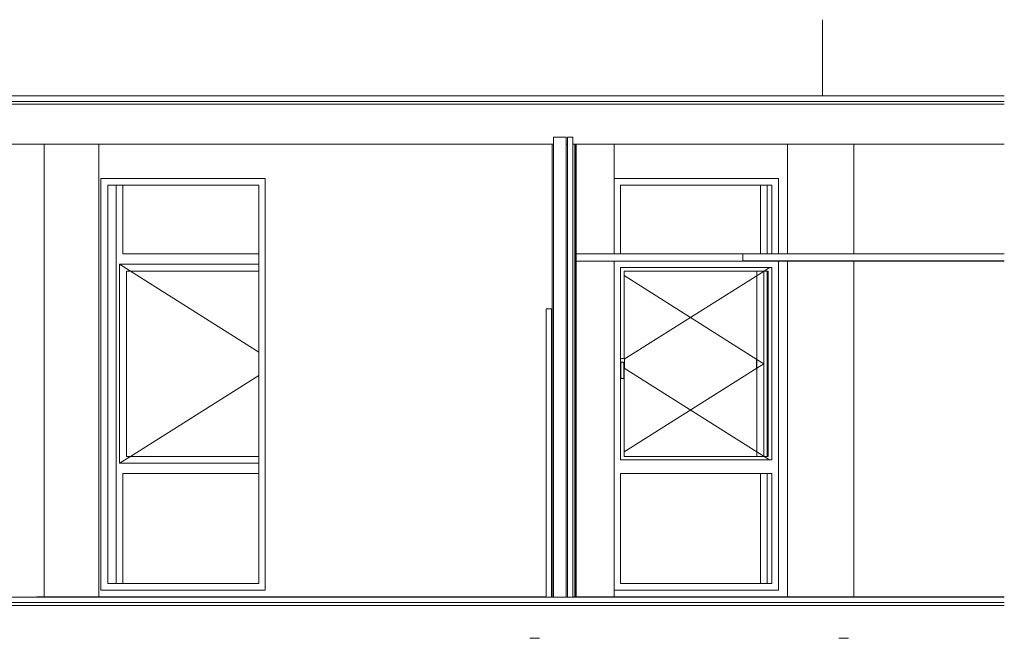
# Model space of a CAD drawing. Header units: millimetres. Extents: x -30280 to 309309, y -17460 to 4378.
# Tile 624 of 656: x 157391 to 164562, y -11572 to -7066. Entities that reach past the tile are written whole.
import ezdxf

# ---------------------------------------------------------------- set-up
doc = ezdxf.new("R2010")
doc.units = ezdxf.units.MM
doc.header["$MEASUREMENT"] = 0
doc.linetypes.add('Wipeout_Contour', pattern=[1000, 0, -1000])
for name, color, linetype, lineweight in [('P1_PLANTA PRIMERA_4_07_CR_Cel Ras pladur_Pluma_Nº__1', 7, 'Continuous', 5), ('P1_PLANTA PRIMERA_4_10_ESTR_Fotjats_Pluma_Nº__1', 7, 'Continuous', 5), ('P1_PLANTA PRIMERA_4_10_ESTR_Pilars_Pluma_Nº__88', 7, 'Continuous', 5), ('P1_PLANTA PRIMERA_4_12_FAÇ_Façana_Pluma_Nº__47', 7, 'Continuous', 20), ('P1_PLANTA PRIMERA_4_12_FAÇ_Façana_Pluma_Nº__7', 7, 'Continuous', 5), ('P1_PLANTA PRIMERA_4_Nuevo_07_CR_Cel Ras_lames_Pluma_Nº__1', 7, 'Continuous', 5), ('P1_PLANTA PRIMERA_4_Nuevo_08_E_Envans secs_Pluma_Nº__1', 7, 'Continuous', 5), ('P1_PLANTA PRIMERA_4_Nuevo_08_E_Envans secs_Pluma_Nº__47', 7, 'Continuous', 20), ('P1_PLANTA PRIMERA_4_Nuevo_14_PAV_Soft Light Grey 0554_Pluma_Nº__29', 7, 'Continuous', 20), ('P1_PLANTA PRIMERA_4_Nuevo_14_PAV_Soft Light Grey 0554_Pluma_Nº__89', 7, 'Continuous', 5)]:
    doc.layers.add(name, color=color, linetype=linetype, lineweight=lineweight)
for name, color, linetype in [('P1_PLANTA PRIMERA_4_10_ESTR_Pilars', 7, 'Continuous'), ('P1_PLANTA PRIMERA_4_12_FAÇ_Façana', 7, 'Continuous'), ('P1_PLANTA PRIMERA_4_Nuevo_08_E_Envans secs', 7, 'Continuous'), ('P1_PLANTA PRIMERA_4_Nuevo_14_PAV_Soft Light Grey 0554', 7, 'Continuous')]:
    doc.layers.add(name, color=color, linetype=linetype)
doc.layers.add('P1_PLANTA PRIMERA_4_12_FAÇ_Façana_Pluma_Nº__3', color=7, linetype='Continuous', lineweight=5, true_color=0xa4a4a4)

msp = doc.modelspace()

# ---------------------------------------------------------------- linework, layer by layer
at = {"layer": 'P1_PLANTA PRIMERA_4_10_ESTR_Fotjats_Pluma_Nº__1', "color": 7, "linetype": 'Continuous', "lineweight": 5}
for p, q in [((164562, -7662.1), (140173.7, -7662.1)), ((164562, -7682.1), (140173.7, -7682.1)), ((164562, -11312.1), (140173.7, -11312.1)), ((164562, -11332.1), (140173.7, -11332.1))]:
    msp.add_line(p, q, dxfattribs=at)
at = {"layer": 'P1_PLANTA PRIMERA_4_12_FAÇ_Façana_Pluma_Nº__7', "color": 7, "linetype": 'Continuous', "lineweight": 5}
for p, q in [((161369.8, -7922.1), (161279.8, -7922.1)), ((161379.8, -7972.1), (161369.8, -7972.1))]:
    msp.add_line(p, q, dxfattribs=at)
at = {"layer": 'P1_PLANTA PRIMERA_4_12_FAÇ_Façana_Pluma_Nº__7', "color": 7, "linetype": 'Continuous', "lineweight": 5, "flags": 128}
msp.add_lwpolyline([(161369.8, -7922.1), (161369.8, -7972.1), (161369.8, -11272.1)], dxfattribs=at)
at = {"layer": 'P1_PLANTA PRIMERA_4_Nuevo_08_E_Envans secs_Pluma_Nº__1', "color": 7, "linetype": 'Continuous', "lineweight": 5}
for p, q in [((161419.8, -7922.1), (161379.8, -7922.1)), ((161176.9, -11572.1), (161106.9, -11572.1)), ((163426, -11572.1), (163356, -11572.1))]:
    msp.add_line(p, q, dxfattribs=at)
at = {"layer": 'P1_PLANTA PRIMERA_4_Nuevo_08_E_Envans secs_Pluma_Nº__1', "color": 7, "linetype": 'Continuous', "lineweight": 5, "flags": 128}
msp.add_lwpolyline([(161379.8, -7922.1), (161379.8, -7972.1), (161379.8, -11272.1)], dxfattribs=at)

# ---------------------------------------------------------------- wipeouts: each hides what was drawn before it
at = {"color": 254, "linetype": 'Wipeout_Contour', "lineweight": 0, "ltscale": 632279.958023}
msp.add_wipeout([(157568.3, -11270.1), (157968.3, -11270.1), (157968.3, -7972.1), (157568.3, -7972.1)], dxfattribs=at).dxf.layer = 'P1_PLANTA PRIMERA_4_10_ESTR_Pilars'
at = {"color": 254, "linetype": 'Wipeout_Contour', "lineweight": 0, "ltscale": 653571.976368}
msp.add_wipeout([(163237.6, -7066.4), (163217.6, -7066.4), (163217.6, -7622.1), (163237.6, -7622.1)], dxfattribs=at).dxf.layer = 'P1_PLANTA PRIMERA_4_12_FAÇ_Façana'
at = {"color": 254, "linetype": 'Wipeout_Contour', "lineweight": 0, "ltscale": 1611390.03079291}
msp.add_wipeout([(159177.6, -7972.1), (159177.6, -11270.1), (161224.8, -11270.1), (161224.8, -9272.1), (161224.8, -9172.1), (161264.8, -9172.1), (161264.8, -9272.1), (161264.8, -11270.1), (161269.8, -11270.1), (161269.8, -7972.1)], dxfattribs=at).dxf.layer = 'P1_PLANTA PRIMERA_4_12_FAÇ_Façana'
at = {"color": 254, "linetype": 'Wipeout_Contour', "lineweight": 0, "ltscale": 976520.557677}
msp.add_wipeout([(161720.8, -7972.1), (161720.8, -8222.1), (162917.6, -8222.1), (162917.6, -8772.1), (162982.6, -8772.1), (162982.6, -7972.1)], dxfattribs=at).dxf.layer = 'P1_PLANTA PRIMERA_4_12_FAÇ_Façana'
at = {"color": 254, "linetype": 'Wipeout_Contour', "lineweight": 0, "ltscale": 656911.722913}
msp.add_wipeout([(163465.8, -7972.1), (163465.8, -8772.1), (164562, -8772.1), (164562, -7972.1)], dxfattribs=at).dxf.layer = 'P1_PLANTA PRIMERA_4_12_FAÇ_Façana'
at = {"color": 254, "linetype": 'Wipeout_Contour', "lineweight": 0, "ltscale": 977275.255962}
msp.add_wipeout([(161720.8, -11270.1), (162982.6, -11270.1), (162982.6, -8825.1), (162917.6, -8825.1), (162917.6, -11222.1), (161720.8, -11222.1)], dxfattribs=at).dxf.layer = 'P1_PLANTA PRIMERA_4_12_FAÇ_Façana'
at = {"color": 254, "linetype": 'Wipeout_Contour', "lineweight": 0, "ltscale": 657303.643975}
msp.add_wipeout([(163465.8, -8825.1), (163465.8, -11270.1), (164562, -11270.1), (164562, -8825.1)], dxfattribs=at).dxf.layer = 'P1_PLANTA PRIMERA_4_12_FAÇ_Façana'
at = {"color": 254, "linetype": 'Wipeout_Contour', "lineweight": 0, "ltscale": 646922.597566}
msp.add_wipeout([(161432.8, -7972.1), (161432.8, -11270.1), (161438.8, -11270.1), (161438.8, -7972.1)], dxfattribs=at).dxf.layer = 'P1_PLANTA PRIMERA_4_Nuevo_08_E_Envans secs'

# ---------------------------------------------------------------- next in the draw order: linework, layer by layer
at = {"layer": 'P1_PLANTA PRIMERA_4_10_ESTR_Fotjats_Pluma_Nº__1', "color": 7, "linetype": 'Continuous', "lineweight": 5}
msp.add_line((161279.8, -7972.1), (161269.8, -7972.1), dxfattribs=at)
at = {"layer": 'P1_PLANTA PRIMERA_4_Nuevo_07_CR_Cel Ras_lames_Pluma_Nº__1', "color": 7, "linetype": 'Continuous', "lineweight": 5}
msp.add_line((164562, -8822.1), (163856.7, -8822.1), dxfattribs=at)

# ---------------------------------------------------------------- next in the draw order: wipeouts: each hides what was drawn before it
at = {"color": 254, "linetype": 'Wipeout_Contour', "lineweight": 0, "ltscale": 607498.43366}
msp.add_wipeout([(163217.6, -7066.4), (140173.7, -7066.4), (140173.7, -7622.1), (163217.6, -7622.1)], dxfattribs=at).dxf.layer = 'P1_PLANTA PRIMERA_4_12_FAÇ_Façana'
at = {"color": 254, "linetype": 'Wipeout_Contour', "lineweight": 0, "ltscale": 1561801.8678775}
msp.add_wipeout([(157568.3, -7972.1), (154690.8, -7972.1), (154690.8, -11272.1), (154695.8, -11272.1), (154695.8, -9172.1), (154735.8, -9172.1), (154735.8, -11272.1), (157515.3, -11272.1), (157515.3, -11270.1), (157568.3, -11270.1)], dxfattribs=at).dxf.layer = 'P1_PLANTA PRIMERA_4_12_FAÇ_Façana'
at = {"color": 254, "linetype": 'Wipeout_Contour', "lineweight": 0, "ltscale": 633106.947556}
msp.add_wipeout([(157968.3, -11270.1), (157982.6, -11270.1), (157982.6, -7972.1), (157968.3, -7972.1)], dxfattribs=at).dxf.layer = 'P1_PLANTA PRIMERA_4_12_FAÇ_Façana'
at = {"color": 254, "linetype": 'Wipeout_Contour', "lineweight": 0, "ltscale": 637833.397328}
msp.add_wipeout([(159132.6, -11172.1), (159177.6, -11172.1), (159177.6, -8272.1), (159132.6, -8272.1)], dxfattribs=at).dxf.layer = 'P1_PLANTA PRIMERA_4_12_FAÇ_Façana'
at = {"color": 254, "linetype": 'Wipeout_Contour', "lineweight": 0, "ltscale": 647875.082891}
msp.add_wipeout([(161720.8, -8772.1), (161767.6, -8772.1), (161767.6, -8272.1), (161720.8, -8272.1)], dxfattribs=at).dxf.layer = 'P1_PLANTA PRIMERA_4_12_FAÇ_Façana'
at = {"color": 254, "linetype": 'Wipeout_Contour', "lineweight": 0, "ltscale": 652462.329799}
msp.add_wipeout([(162917.6, -8272.1), (162867.6, -8272.1), (162867.6, -8772.1), (162917.6, -8772.1)], dxfattribs=at).dxf.layer = 'P1_PLANTA PRIMERA_4_12_FAÇ_Façana'
at = {"color": 254, "linetype": 'Wipeout_Contour', "lineweight": 0, "ltscale": 1782641.774794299}
msp.add_wipeout([(161720.8, -8825.1), (161720.8, -11172.1), (161767.6, -11172.1), (161767.6, -10372.1), (161767.6, -10272.1), (161767.6, -9677.6), (161766.6, -9676.1), (161766.6, -9572.1), (161767.6, -9568.3), (161767.6, -8872.1), (161767.6, -8825.1)], dxfattribs=at).dxf.layer = 'P1_PLANTA PRIMERA_4_12_FAÇ_Façana'
at = {"color": 254, "linetype": 'Wipeout_Contour', "lineweight": 0, "ltscale": 1142312.945382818}
msp.add_wipeout([(162867.6, -10272.1), (162867.6, -10372.1), (162867.6, -11172.1), (162917.6, -11172.1), (162917.6, -8825.1), (162867.6, -8825.1), (162867.6, -8872.1)], dxfattribs=at).dxf.layer = 'P1_PLANTA PRIMERA_4_12_FAÇ_Façana'
at = {"color": 254, "linetype": 'Wipeout_Contour', "lineweight": 0, "ltscale": 646285.211638}
msp.add_wipeout([(161224.8, -9272.1), (161224.8, -11172.1), (161264.8, -11172.1), (161264.8, -9272.1)], dxfattribs=at).dxf.layer = 'P1_PLANTA PRIMERA_4_12_FAÇ_Façana'
at = {"color": 254, "linetype": 'Wipeout_Contour', "lineweight": 0, "ltscale": 654710.30683}
msp.add_wipeout([(163459.8, -8772.1), (163465.8, -8772.1), (163465.8, -7972.1), (163459.8, -7972.1)], dxfattribs=at).dxf.layer = 'P1_PLANTA PRIMERA_4_Nuevo_08_E_Envans secs'
at = {"color": 254, "linetype": 'Wipeout_Contour', "lineweight": 0, "ltscale": 655103.540101}
msp.add_wipeout([(163459.8, -11270.1), (163465.8, -11270.1), (163465.8, -8825.1), (163459.8, -8825.1)], dxfattribs=at).dxf.layer = 'P1_PLANTA PRIMERA_4_Nuevo_08_E_Envans secs'

# ---------------------------------------------------------------- next in the draw order: linework, layer by layer
at = {"layer": 'P1_PLANTA PRIMERA_4_12_FAÇ_Façana_Pluma_Nº__3', "color": 253, "linetype": 'Continuous', "lineweight": 5, "true_color": 0xa4a4a4}
for p, q in [((161224.7, -10222.1), (161224.7, -10187.1)), ((161224.7, -10222.1), (161224.7, -10257.1)), ((161264.9, -10222.1), (161264.9, -10187.1)), ((161264.9, -10222.1), (161264.9, -10257.1)), ((161224.7, -10257.1), (161224.7, -10292.1)), ((161264.9, -10257.1), (161264.9, -10292.1))]:
    msp.add_line(p, q, dxfattribs=at)

# ---------------------------------------------------------------- next in the draw order: wipeouts: each hides what was drawn before it
at = {"color": 254, "linetype": 'Wipeout_Contour', "lineweight": 0, "ltscale": 656257.995183}
msp.add_wipeout([(163237.6, -7066.4), (163237.6, -7622.1), (164562, -7622.1), (164562, -7066.4)], dxfattribs=at).dxf.layer = 'P1_PLANTA PRIMERA_4_12_FAÇ_Façana'
at = {"color": 254, "linetype": 'Wipeout_Contour', "lineweight": 0, "ltscale": 635147.014669}
msp.add_wipeout([(157982.6, -8222.1), (159177.6, -8222.1), (159177.6, -7972.1), (157982.6, -7972.1)], dxfattribs=at).dxf.layer = 'P1_PLANTA PRIMERA_4_12_FAÇ_Façana'
at = {"color": 254, "linetype": 'Wipeout_Contour', "lineweight": 0, "ltscale": 975170.999075}
msp.add_wipeout([(162917.6, -8222.1), (161720.8, -8222.1), (161720.8, -8272.1), (161767.6, -8272.1), (162867.6, -8272.1), (162917.6, -8272.1)], dxfattribs=at).dxf.layer = 'P1_PLANTA PRIMERA_4_12_FAÇ_Façana'
at = {"color": 254, "linetype": 'Wipeout_Contour', "lineweight": 0, "ltscale": 633252.187564}
msp.add_wipeout([(158032.6, -8272.1), (157982.6, -8272.1), (157982.6, -11172.1), (158032.6, -11172.1)], dxfattribs=at).dxf.layer = 'P1_PLANTA PRIMERA_4_12_FAÇ_Façana'
at = {"color": 254, "linetype": 'Wipeout_Contour', "lineweight": 0, "ltscale": 650234.517577}
msp.add_wipeout([(161767.6, -8872.1), (162867.6, -8872.1), (162867.6, -8825.1), (161767.6, -8825.1)], dxfattribs=at).dxf.layer = 'P1_PLANTA PRIMERA_4_12_FAÇ_Façana'
at = {"color": 254, "linetype": 'Wipeout_Contour', "lineweight": 0, "ltscale": 646033.378302}
msp.add_wipeout([(161224.8, -9172.1), (161224.8, -9272.1), (161264.8, -9272.1), (161264.8, -9172.1)], dxfattribs=at).dxf.layer = 'P1_PLANTA PRIMERA_4_12_FAÇ_Façana'
at = {"color": 254, "linetype": 'Wipeout_Contour', "lineweight": 0, "ltscale": 2755121.893765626}
msp.add_wipeout([(161769.1, -9536.4), (161767.6, -9537.9), (161767.6, -9568.3), (161768.4, -9565.3), (161773.4, -9560.4), (161780.1, -9558.6), (161786.9, -9560.4), (161791.8, -9565.3), (161793.6, -9572.1), (161793.6, -9605.2), (161794.8, -9604.1), (161796.1, -9599.1), (161796.1, -9545.1), (161794.8, -9540.1), (161791.1, -9536.4), (161786.1, -9535.1), (161774.1, -9535.1)], dxfattribs=at).dxf.layer = 'P1_PLANTA PRIMERA_4_12_FAÇ_Façana'
at = {"color": 254, "linetype": 'Wipeout_Contour', "lineweight": 0, "ltscale": 648256.359564}
msp.add_wipeout([(161768.6, -9679.1), (161780.1, -9682.1), (161780.1, -9679), (161770.5, -9676.4)], dxfattribs=at).dxf.layer = 'P1_PLANTA PRIMERA_4_12_FAÇ_Façana'
at = {"color": 254, "linetype": 'Wipeout_Contour', "lineweight": 0, "ltscale": 650581.993499}
msp.add_wipeout([(161767.6, -10272.1), (161767.6, -10372.1), (162867.6, -10372.1), (162867.6, -10272.1)], dxfattribs=at).dxf.layer = 'P1_PLANTA PRIMERA_4_12_FAÇ_Façana'
at = {"color": 254, "linetype": 'Wipeout_Contour', "lineweight": 0, "ltscale": 646539.50934}
msp.add_wipeout([(161224.8, -11172.1), (161224.8, -11272.1), (161264.8, -11272.1), (161264.8, -11172.1)], dxfattribs=at).dxf.layer = 'P1_PLANTA PRIMERA_4_12_FAÇ_Façana'
at = {"color": 254, "linetype": 'Wipeout_Contour', "lineweight": 0, "ltscale": 976223.113738}
msp.add_wipeout([(161767.6, -11172.1), (161720.8, -11172.1), (161720.8, -11222.1), (162917.6, -11222.1), (162917.6, -11172.1), (162867.6, -11172.1)], dxfattribs=at).dxf.layer = 'P1_PLANTA PRIMERA_4_12_FAÇ_Façana'
at = {"color": 254, "linetype": 'Wipeout_Contour', "lineweight": 0, "ltscale": 794336.801371}
msp.add_wipeout([(157982.6, -11222.1), (157982.6, -11270.1), (158021.3, -11270.1), (159177.6, -11270.1), (159177.6, -11222.1)], dxfattribs=at).dxf.layer = 'P1_PLANTA PRIMERA_4_12_FAÇ_Façana'
at = {"color": 254, "linetype": 'Wipeout_Contour', "lineweight": 0, "ltscale": 653745.148824}
msp.add_wipeout([(163459.8, -7972.1), (162982.6, -7972.1), (162982.6, -8772.1), (163459.8, -8772.1)], dxfattribs=at).dxf.layer = 'P1_PLANTA PRIMERA_4_Nuevo_08_E_Envans secs'
at = {"color": 254, "linetype": 'Wipeout_Contour', "lineweight": 0, "ltscale": 654138.962972}
msp.add_wipeout([(162982.6, -11270.1), (163459.8, -11270.1), (163459.8, -8825.1), (162982.6, -8825.1)], dxfattribs=at).dxf.layer = 'P1_PLANTA PRIMERA_4_Nuevo_08_E_Envans secs'

# ---------------------------------------------------------------- next in the draw order: linework, layer by layer
at = {"layer": 'P1_PLANTA PRIMERA_4_10_ESTR_Fotjats_Pluma_Nº__1', "color": 7, "linetype": 'Continuous', "lineweight": 5}
for p, q in [((164562, -7622.1), (140173.7, -7622.1)), ((161269.8, -7972.1), (154690.8, -7972.1))]:
    msp.add_line(p, q, dxfattribs=at)
at = {"layer": 'P1_PLANTA PRIMERA_4_12_FAÇ_Façana_Pluma_Nº__3', "color": 253, "linetype": 'Continuous', "lineweight": 5, "true_color": 0xa4a4a4}
for p, q in [((161224.8, -9172.1), (161224.8, -9272.1)), ((161224.8, -9172.1), (161264.8, -9172.1)), ((161264.8, -9172.1), (161264.8, -9272.1)), ((161224.8, -9272.1), (161224.8, -11172.1)), ((161264.8, -9272.1), (161264.8, -11172.1))]:
    msp.add_line(p, q, dxfattribs=at)
at = {"layer": 'P1_PLANTA PRIMERA_4_12_FAÇ_Façana_Pluma_Nº__47', "color": 7, "linetype": 'Continuous', "lineweight": 20}
for p, q in [((163237.6, -7066.4), (163237.6, -7622.1)), ((162917.6, -8222.1), (162917.6, -8772.1)), ((162917.6, -8825.1), (162917.6, -11222.1))]:
    msp.add_line(p, q, dxfattribs=at)
at = {"layer": 'P1_PLANTA PRIMERA_4_Nuevo_07_CR_Cel Ras_lames_Pluma_Nº__1', "color": 7, "linetype": 'Continuous', "lineweight": 5}
msp.add_line((163856.7, -8822.1), (162656.7, -8822.1), dxfattribs=at)
at = {"layer": 'P1_PLANTA PRIMERA_4_Nuevo_08_E_Envans secs_Pluma_Nº__47', "color": 7, "linetype": 'Continuous', "lineweight": 20}
for p, q in [((162982.6, -7972.1), (162982.6, -8772.1)), ((163465.8, -7972.1), (163465.8, -8772.1)), ((162982.6, -8825.1), (162982.6, -11270.1)), ((163465.8, -8825.1), (163465.8, -11270.1))]:
    msp.add_line(p, q, dxfattribs=at)

# ---------------------------------------------------------------- next in the draw order: wipeouts: each hides what was drawn before it
at = {"color": 254, "linetype": 'Wipeout_Contour', "lineweight": 0, "ltscale": 952774.194597}
msp.add_wipeout([(157982.6, -8272.1), (158032.6, -8272.1), (159132.6, -8272.1), (159177.6, -8272.1), (159177.6, -8222.1), (157982.6, -8222.1)], dxfattribs=at).dxf.layer = 'P1_PLANTA PRIMERA_4_12_FAÇ_Façana'
at = {"color": 254, "linetype": 'Wipeout_Contour', "lineweight": 0, "ltscale": 650165.495389}
msp.add_wipeout([(161767.6, -8772.1), (162867.6, -8772.1), (162867.6, -8272.1), (161767.6, -8272.1)], dxfattribs=at).dxf.layer = 'P1_PLANTA PRIMERA_4_12_FAÇ_Façana'
at = {"color": 254, "linetype": 'Wipeout_Contour', "lineweight": 0, "ltscale": 652550.298604}
msp.add_wipeout([(162842.6, -8897.1), (162842.6, -10247.1), (162867.6, -10247.1), (162867.6, -8897.1)], dxfattribs=at).dxf.layer = 'P1_PLANTA PRIMERA_4_12_FAÇ_Façana'
at = {"color": 254, "linetype": 'Wipeout_Contour', "lineweight": 0, "ltscale": 648298.882391}
msp.add_wipeout([(161780.1, -9682.1), (161791.6, -9679.1), (161789.8, -9676.4), (161780.1, -9679)], dxfattribs=at).dxf.layer = 'P1_PLANTA PRIMERA_4_12_FAÇ_Façana'
at = {"color": 254, "linetype": 'Wipeout_Contour', "lineweight": 0, "ltscale": 650700.636926}
msp.add_wipeout([(161767.6, -11172.1), (162867.6, -11172.1), (162867.6, -10372.1), (161767.6, -10372.1)], dxfattribs=at).dxf.layer = 'P1_PLANTA PRIMERA_4_12_FAÇ_Façana'
at = {"color": 254, "linetype": 'Wipeout_Contour', "lineweight": 0, "ltscale": 953851.014377}
msp.add_wipeout([(157982.6, -11222.1), (159177.6, -11222.1), (159177.6, -11172.1), (159132.6, -11172.1), (158032.6, -11172.1), (157982.6, -11172.1)], dxfattribs=at).dxf.layer = 'P1_PLANTA PRIMERA_4_12_FAÇ_Façana'
at = {"color": 254, "linetype": 'Wipeout_Contour', "lineweight": 0, "ltscale": 647200.287858}
msp.add_wipeout([(161444.8, -7972.1), (161444.8, -8772.1), (161720.8, -8772.1), (161720.8, -7972.1)], dxfattribs=at).dxf.layer = 'P1_PLANTA PRIMERA_4_Nuevo_08_E_Envans secs'
at = {"color": 254, "linetype": 'Wipeout_Contour', "lineweight": 0, "ltscale": 647598.080177}
msp.add_wipeout([(161444.8, -11270.1), (161720.8, -11270.1), (161720.8, -8825.1), (161444.8, -8825.1)], dxfattribs=at).dxf.layer = 'P1_PLANTA PRIMERA_4_Nuevo_08_E_Envans secs'
at = {"color": 254, "linetype": 'Wipeout_Contour', "lineweight": 0, "ltscale": 640082.229005}
msp.add_wipeout([(158021.3, -11270.1), (158021.3, -11272.1), (161224.8, -11272.1), (161224.8, -11270.1)], dxfattribs=at).dxf.layer = 'P1_PLANTA PRIMERA_4_Nuevo_14_PAV_Soft Light Grey 0554'
at = {"color": 254, "linetype": 'Wipeout_Contour', "lineweight": 0, "ltscale": 646642.896982}
msp.add_wipeout([(161269.8, -11270.1), (161264.8, -11270.1), (161264.8, -11272.1), (161269.8, -11272.1)], dxfattribs=at).dxf.layer = 'P1_PLANTA PRIMERA_4_Nuevo_14_PAV_Soft Light Grey 0554'

# ---------------------------------------------------------------- next in the draw order: linework, layer by layer
at = {"layer": 'P1_PLANTA PRIMERA_4_07_CR_Cel Ras pladur_Pluma_Nº__1', "color": 7, "linetype": 'Continuous', "lineweight": 5}
for p, q in [((162656.7, -8772.1), (161444.8, -8772.1)), ((164562, -8825.1), (161444.8, -8825.1))]:
    msp.add_line(p, q, dxfattribs=at)
at = {"layer": 'P1_PLANTA PRIMERA_4_07_CR_Cel Ras pladur_Pluma_Nº__1', "color": 7, "linetype": 'Continuous', "lineweight": 5, "flags": 128}
msp.add_lwpolyline([(164562, -8772.1), (163856.7, -8772.1), (162656.7, -8772.1)], dxfattribs=at)
at = {"layer": 'P1_PLANTA PRIMERA_4_10_ESTR_Fotjats_Pluma_Nº__1', "color": 7, "linetype": 'Continuous', "lineweight": 5}
msp.add_line((164562, -7972.1), (161444.8, -7972.1), dxfattribs=at)
at = {"layer": 'P1_PLANTA PRIMERA_4_10_ESTR_Fotjats_Pluma_Nº__1', "color": 7, "linetype": 'Continuous', "lineweight": 5, "flags": 128}
for points in [[(161444.8, -7972.1), (161438.8, -7972.1), (161432.8, -7972.1), (161419.8, -7972.1)], [(161419.8, -11272.1), (161379.8, -11272.1), (161369.8, -11272.1), (161279.8, -11272.1), (161269.8, -11272.1)]]:
    msp.add_lwpolyline(points, dxfattribs=at)
at = {"layer": 'P1_PLANTA PRIMERA_4_12_FAÇ_Façana_Pluma_Nº__3', "color": 253, "linetype": 'Continuous', "lineweight": 5, "true_color": 0xa4a4a4}
for p, q in [((161767.6, -8772.1), (161767.6, -8272.1)), ((161767.6, -8272.1), (162867.6, -8272.1)), ((162785.3, -8772.1), (162785.3, -8272.1)), ((162867.6, -8272.1), (162867.6, -8772.1)), ((161767.6, -11172.1), (161767.6, -10372.1)), ((161767.6, -10372.1), (162867.6, -10372.1)), ((162785.3, -11172.1), (162785.3, -10372.1)), ((162867.6, -10372.1), (162867.6, -11172.1)), ((161224.8, -11172.1), (161224.8, -11272.1)), ((161264.8, -11172.1), (161264.8, -11272.1)), ((162867.6, -11172.1), (161767.6, -11172.1))]:
    msp.add_line(p, q, dxfattribs=at)
at = {"layer": 'P1_PLANTA PRIMERA_4_12_FAÇ_Façana_Pluma_Nº__47', "color": 7, "linetype": 'Continuous', "lineweight": 20}
for p, q in [((157982.6, -8222.1), (157982.6, -11222.1)), ((159177.6, -8222.1), (157982.6, -8222.1)), ((159177.6, -8222.1), (159177.6, -11222.1)), ((161720.8, -8222.1), (162917.6, -8222.1)), ((162835.3, -8272.1), (162835.3, -8772.1)), ((162835.3, -10372.1), (162835.3, -11172.1)), ((159177.6, -11222.1), (157982.6, -11222.1)), ((162917.6, -11222.1), (161720.8, -11222.1))]:
    msp.add_line(p, q, dxfattribs=at)
at = {"layer": 'P1_PLANTA PRIMERA_4_12_FAÇ_Façana_Pluma_Nº__7', "color": 7, "linetype": 'Continuous', "lineweight": 5}
msp.add_line((161269.8, -7972.1), (161269.8, -11272.1), dxfattribs=at)
at = {"layer": 'P1_PLANTA PRIMERA_4_12_FAÇ_Façana_Pluma_Nº__7', "color": 7, "linetype": 'Continuous', "lineweight": 5, "flags": 128}
msp.add_lwpolyline([(161279.8, -7922.1), (161279.8, -7972.1), (161279.8, -11272.1)], dxfattribs=at)
at = {"layer": 'P1_PLANTA PRIMERA_4_Nuevo_07_CR_Cel Ras_lames_Pluma_Nº__1', "color": 7, "linetype": 'Continuous', "lineweight": 5}
msp.add_line((162656.7, -8772.1), (162656.7, -8822.1), dxfattribs=at)
at = {"layer": 'P1_PLANTA PRIMERA_4_Nuevo_08_E_Envans secs_Pluma_Nº__1', "color": 7, "linetype": 'Continuous', "lineweight": 5}
for p, q in [((161432.8, -7972.1), (161432.8, -11270.1)), ((161438.8, -7972.1), (161438.8, -11270.1)), ((161444.8, -7972.1), (161444.8, -8772.1)), ((161444.8, -8772.1), (161444.8, -8825.1)), ((161444.8, -8825.1), (161444.8, -11270.1))]:
    msp.add_line(p, q, dxfattribs=at)
at = {"layer": 'P1_PLANTA PRIMERA_4_Nuevo_08_E_Envans secs_Pluma_Nº__1', "color": 7, "linetype": 'Continuous', "lineweight": 5, "flags": 128}
msp.add_lwpolyline([(161419.8, -7922.1), (161419.8, -7972.1), (161419.8, -11270.1)], dxfattribs=at)
at = {"layer": 'P1_PLANTA PRIMERA_4_Nuevo_08_E_Envans secs_Pluma_Nº__47', "color": 7, "linetype": 'Continuous', "lineweight": 20}
for p, q in [((161720.8, -8772.1), (161720.8, -7972.1)), ((161720.8, -11270.1), (161720.8, -8825.1))]:
    msp.add_line(p, q, dxfattribs=at)
at = {"layer": 'P1_PLANTA PRIMERA_4_Nuevo_14_PAV_Soft Light Grey 0554_Pluma_Nº__29', "color": 7, "linetype": 'Continuous', "lineweight": 20}
for p, q in [((161419.8, -11270.1), (161419.8, -11272.1)), ((164562, -11272.1), (161419.8, -11272.1)), ((164562, -11270.1), (161444.8, -11270.1))]:
    msp.add_line(p, q, dxfattribs=at)
at = {"layer": 'P1_PLANTA PRIMERA_4_Nuevo_14_PAV_Soft Light Grey 0554_Pluma_Nº__29', "color": 7, "linetype": 'Continuous', "lineweight": 20, "flags": 128}
msp.add_lwpolyline([(161444.8, -11270.1), (161438.8, -11270.1), (161432.8, -11270.1), (161419.8, -11270.1)], dxfattribs=at)
at = {"layer": 'P1_PLANTA PRIMERA_4_Nuevo_14_PAV_Soft Light Grey 0554_Pluma_Nº__89', "color": 7, "linetype": 'Continuous', "lineweight": 5}
msp.add_line((161264.8, -11270.1), (161269.8, -11270.1), dxfattribs=at)

# ---------------------------------------------------------------- next in the draw order: wipeouts: each hides what was drawn before it
at = {"color": 254, "linetype": 'Wipeout_Contour', "lineweight": 0, "ltscale": 635547.781961}
msp.add_wipeout([(158032.6, -11172.1), (159132.6, -11172.1), (159132.6, -8272.1), (158032.6, -8272.1)], dxfattribs=at).dxf.layer = 'P1_PLANTA PRIMERA_4_12_FAÇ_Façana'
at = {"color": 254, "linetype": 'Wipeout_Contour', "lineweight": 0, "ltscale": 648231.663485}
msp.add_wipeout([(161766.6, -9676.1), (161768.6, -9679.1), (161770.5, -9676.4), (161769.6, -9675.1)], dxfattribs=at).dxf.layer = 'P1_PLANTA PRIMERA_4_12_FAÇ_Façana'
at = {"color": 254, "linetype": 'Wipeout_Contour', "lineweight": 0, "ltscale": 632681.714695}
msp.add_wipeout([(158021.3, -11270.1), (157515.3, -11270.1), (157515.3, -11272.1), (158021.3, -11272.1)], dxfattribs=at).dxf.layer = 'P1_PLANTA PRIMERA_4_Nuevo_14_PAV_Soft Light Grey 0554'

# ---------------------------------------------------------------- next in the draw order: linework, layer by layer
at = {"layer": 'P1_PLANTA PRIMERA_4_10_ESTR_Fotjats_Pluma_Nº__1', "color": 7, "linetype": 'Continuous', "lineweight": 5}
msp.add_line((161269.8, -11272.1), (154690.8, -11272.1), dxfattribs=at)
at = {"layer": 'P1_PLANTA PRIMERA_4_10_ESTR_Pilars_Pluma_Nº__88', "color": 7, "linetype": 'Continuous', "lineweight": 5}
for p, q in [((157568.3, -11270.1), (157568.3, -7972.1)), ((157968.3, -11270.1), (157968.3, -7972.1))]:
    msp.add_line(p, q, dxfattribs=at)
at = {"layer": 'P1_PLANTA PRIMERA_4_12_FAÇ_Façana_Pluma_Nº__3', "color": 253, "linetype": 'Continuous', "lineweight": 5, "true_color": 0xa4a4a4}
for p, q in [((158032.6, -11172.1), (158032.6, -8272.1)), ((158032.6, -8272.1), (159132.6, -8272.1)), ((158142.7, -8272.1), (158142.7, -8772.1)), ((159132.6, -8272.1), (159132.6, -11172.1)), ((158142.7, -8772.1), (159132.6, -8772.1)), ((158117.7, -8897.1), (158117.7, -8847.1)), ((158117.7, -8847.1), (159132.6, -8847.1)), ((158117.7, -8847.1), (158197, -8897.1)), ((158117.7, -10247.1), (158117.7, -8897.1)), ((158167.7, -8897.1), (158167.7, -10247.1)), ((159132.6, -8897.1), (158167.7, -8897.1)), ((158197, -8897.1), (159132.6, -9486.9)), ((158197, -10247.1), (159132.6, -9657.2)), ((158117.7, -10297.1), (158117.7, -10247.1)), ((158117.7, -10297.1), (158197, -10247.1)), ((158167.7, -10247.1), (159132.6, -10247.1)), ((159132.6, -10297.1), (158117.7, -10297.1)), ((158142.7, -10372.1), (158142.7, -11172.1)), ((159132.6, -10372.1), (158142.7, -10372.1)), ((159132.6, -11172.1), (158032.6, -11172.1))]:
    msp.add_line(p, q, dxfattribs=at)
at = {"layer": 'P1_PLANTA PRIMERA_4_12_FAÇ_Façana_Pluma_Nº__47', "color": 7, "linetype": 'Continuous', "lineweight": 20}
msp.add_line((158092.7, -11172.1), (158092.7, -8272.1), dxfattribs=at)
at = {"layer": 'P1_PLANTA PRIMERA_4_Nuevo_14_PAV_Soft Light Grey 0554_Pluma_Nº__89', "color": 7, "linetype": 'Continuous', "lineweight": 5}
for p, q in [((157515.3, -11270.1), (158021.3, -11270.1)), ((157515.3, -11272.1), (157515.3, -11270.1)), ((158021.3, -11270.1), (161224.8, -11270.1)), ((158021.3, -11272.1), (158021.3, -11270.1))]:
    msp.add_line(p, q, dxfattribs=at)

# ---------------------------------------------------------------- next in the draw order: wipeouts: each hides what was drawn before it
at = {"color": 254, "linetype": 'Wipeout_Contour', "lineweight": 0, "ltscale": 648322.365281}
msp.add_wipeout([(161791.6, -9679.1), (161793.6, -9676.1), (161790.6, -9675.1), (161789.8, -9676.4)], dxfattribs=at).dxf.layer = 'P1_PLANTA PRIMERA_4_12_FAÇ_Façana'

# ---------------------------------------------------------------- next in the draw order: wipeouts: each hides what was drawn before it
at = {"color": 254, "linetype": 'Wipeout_Contour', "lineweight": 0, "ltscale": 648216.594313}
msp.add_wipeout([(161766.6, -9572.1), (161766.6, -9676.1), (161769.6, -9675.1), (161769.6, -9572.4)], dxfattribs=at).dxf.layer = 'P1_PLANTA PRIMERA_4_12_FAÇ_Façana'

# ---------------------------------------------------------------- next in the draw order: wipeouts: each hides what was drawn before it
at = {"color": 254, "linetype": 'Wipeout_Contour', "lineweight": 0, "ltscale": 648312.424901}
msp.add_wipeout([(161793.6, -9676.1), (161793.6, -9572.1), (161790.6, -9572.4), (161790.6, -9675.1)], dxfattribs=at).dxf.layer = 'P1_PLANTA PRIMERA_4_12_FAÇ_Façana'

# ---------------------------------------------------------------- next in the draw order: wipeouts: each hides what was drawn before it
at = {"color": 254, "linetype": 'Wipeout_Contour', "lineweight": 0, "ltscale": 648206.832643}
msp.add_wipeout([(161768.4, -9565.3), (161766.6, -9572.1), (161769.6, -9572.4), (161771.1, -9566.9)], dxfattribs=at).dxf.layer = 'P1_PLANTA PRIMERA_4_12_FAÇ_Façana'

# ---------------------------------------------------------------- next in the draw order: wipeouts: each hides what was drawn before it
at = {"color": 254, "linetype": 'Wipeout_Contour', "lineweight": 0, "ltscale": 648296.200313}
msp.add_wipeout([(161793.6, -9572.1), (161791.8, -9565.3), (161789.1, -9566.9), (161790.6, -9572.4)], dxfattribs=at).dxf.layer = 'P1_PLANTA PRIMERA_4_12_FAÇ_Façana'

# ---------------------------------------------------------------- next in the draw order: wipeouts: each hides what was drawn before it
at = {"color": 254, "linetype": 'Wipeout_Contour', "lineweight": 0, "ltscale": 648217.514475}
msp.add_wipeout([(161773.4, -9560.4), (161768.4, -9565.3), (161771.1, -9566.9), (161774.9, -9563)], dxfattribs=at).dxf.layer = 'P1_PLANTA PRIMERA_4_12_FAÇ_Façana'

# ---------------------------------------------------------------- next in the draw order: wipeouts: each hides what was drawn before it
at = {"color": 254, "linetype": 'Wipeout_Contour', "lineweight": 0, "ltscale": 648283.03027}
msp.add_wipeout([(161791.8, -9565.3), (161786.9, -9560.4), (161785.3, -9563), (161789.1, -9566.9)], dxfattribs=at).dxf.layer = 'P1_PLANTA PRIMERA_4_12_FAÇ_Façana'

# ---------------------------------------------------------------- next in the draw order: wipeouts: each hides what was drawn before it
at = {"color": 254, "linetype": 'Wipeout_Contour', "lineweight": 0, "ltscale": 648237.406593}
msp.add_wipeout([(161780.1, -9558.6), (161773.4, -9560.4), (161774.9, -9563), (161780.1, -9561.7)], dxfattribs=at).dxf.layer = 'P1_PLANTA PRIMERA_4_12_FAÇ_Façana'

# ---------------------------------------------------------------- next in the draw order: wipeouts: each hides what was drawn before it
at = {"color": 254, "linetype": 'Wipeout_Contour', "lineweight": 0, "ltscale": 648261.718462}
msp.add_wipeout([(161786.9, -9560.4), (161780.1, -9558.6), (161780.1, -9561.7), (161785.3, -9563)], dxfattribs=at).dxf.layer = 'P1_PLANTA PRIMERA_4_12_FAÇ_Façana'

# ---------------------------------------------------------------- next in the draw order: wipeouts: each hides what was drawn before it
at = {"color": 254, "linetype": 'Wipeout_Contour', "lineweight": 0, "ltscale": 1944785.266794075}
msp.add_wipeout([(161770.5, -9676.4), (161780.1, -9679), (161789.8, -9676.4), (161790.6, -9675.1), (161790.6, -9572.4), (161789.1, -9566.9), (161785.3, -9563), (161780.1, -9561.7), (161774.9, -9563), (161771.1, -9566.9), (161769.6, -9572.4), (161769.6, -9675.1)], dxfattribs=at).dxf.layer = 'P1_PLANTA PRIMERA_4_12_FAÇ_Façana'

# ---------------------------------------------------------------- next in the draw order: wipeouts: each hides what was drawn before it
at = {"color": 254, "linetype": 'Wipeout_Contour', "lineweight": 0, "ltscale": 1296414.966314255}
msp.add_wipeout([(161792.6, -8897.1), (161767.6, -8897.1), (161767.6, -9537.9), (161769.1, -9536.4), (161774.1, -9535.1), (161786.1, -9535.1), (161791.1, -9536.4), (161792.6, -9537.9)], dxfattribs=at).dxf.layer = 'P1_PLANTA PRIMERA_4_12_FAÇ_Façana'
at = {"color": 254, "linetype": 'Wipeout_Contour', "lineweight": 0, "ltscale": 1134555.554259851}
msp.add_wipeout([(161768.6, -9679.1), (161767.6, -9677.6), (161767.6, -10247.1), (161792.6, -10247.1), (161792.6, -9677.6), (161791.6, -9679.1), (161780.1, -9682.1)], dxfattribs=at).dxf.layer = 'P1_PLANTA PRIMERA_4_12_FAÇ_Façana'

# ---------------------------------------------------------------- next in the draw order: wipeouts: each hides what was drawn before it
at = {"color": 254, "linetype": 'Wipeout_Contour', "lineweight": 0, "ltscale": 975364.970872}
msp.add_wipeout([(162867.6, -8872.1), (161767.6, -8872.1), (161767.6, -8897.1), (161792.6, -8897.1), (162842.6, -8897.1), (162867.6, -8897.1)], dxfattribs=at).dxf.layer = 'P1_PLANTA PRIMERA_4_12_FAÇ_Façana'
at = {"color": 254, "linetype": 'Wipeout_Contour', "lineweight": 0, "ltscale": 975847.578816}
msp.add_wipeout([(161792.6, -10247.1), (161767.6, -10247.1), (161767.6, -10272.1), (162867.6, -10272.1), (162867.6, -10247.1), (162842.6, -10247.1)], dxfattribs=at).dxf.layer = 'P1_PLANTA PRIMERA_4_12_FAÇ_Façana'

# ---------------------------------------------------------------- next in the draw order: wipeouts: each hides what was drawn before it
at = {"color": 254, "linetype": 'Wipeout_Contour', "lineweight": 0, "ltscale": 1947037.93718749}
msp.add_wipeout([(161792.6, -9537.9), (161794.8, -9540.1), (161796.1, -9545.1), (161796.1, -9599.1), (161794.8, -9604.1), (161793.6, -9605.2), (161793.6, -9676.1), (161792.6, -9677.6), (161792.6, -10247.1), (162842.6, -10247.1), (162842.6, -8897.1), (161792.6, -8897.1)], dxfattribs=at).dxf.layer = 'P1_PLANTA PRIMERA_4_12_FAÇ_Façana'

# ---------------------------------------------------------------- next in the draw order: linework, layer by layer
at = {"layer": 'P1_PLANTA PRIMERA_4_12_FAÇ_Façana_Pluma_Nº__3', "color": 253, "linetype": 'Continuous', "lineweight": 5, "true_color": 0xa4a4a4}
for p, q in [((161767.6, -9568.3), (161767.6, -8872.1)), ((161767.6, -8872.1), (162867.6, -8872.1)), ((162853, -8872.1), (162813.3, -8897.1)), ((162867.6, -8872.1), (162867.6, -10272.1)), ((161792.6, -9537.9), (161792.6, -8897.1)), ((161792.6, -8897.1), (162842.6, -8897.1)), ((161792.6, -8930.5), (162760.3, -9540.5)), ((162813.3, -8897.1), (161794.2, -9539.5)), ((162760.3, -10247.1), (162760.3, -8897.1)), ((162810.3, -8897.1), (162810.3, -10247.1)), ((162842.6, -8897.1), (162842.6, -10247.1)), ((161769.1, -9536.4), (161767.6, -9537.9)), ((161774.1, -9535.1), (161769.1, -9536.4)), ((161786.1, -9535.1), (161774.1, -9535.1)), ((161791.1, -9536.4), (161786.1, -9535.1)), ((161794.8, -9540.1), (161791.1, -9536.4)), ((161766.6, -9572.1), (161768.4, -9565.3)), ((161766.6, -9676.1), (161766.6, -9572.1)), ((161768.4, -9565.3), (161773.4, -9560.4)), ((161769.6, -9572.4), (161771.1, -9566.9)), ((161769.6, -9675.1), (161769.6, -9572.4)), ((161771.1, -9566.9), (161774.9, -9563)), ((161773.4, -9560.4), (161780.1, -9558.6)), ((161774.9, -9563), (161780.1, -9561.7)), ((161780.1, -9558.6), (161786.9, -9560.4)), ((161780.1, -9561.7), (161785.3, -9563)), ((161785.3, -9563), (161789.1, -9566.9)), ((161786.9, -9560.4), (161791.8, -9565.3)), ((161789.1, -9566.9), (161790.6, -9572.4)), ((161790.6, -9572.4), (161790.6, -9675.1)), ((161791.8, -9565.3), (161793.6, -9572.1)), ((161792.6, -10213.6), (162760.3, -9603.6)), ((161793.6, -9572.1), (161793.6, -9676.1)), ((161793.6, -9605.2), (161794.8, -9604.1)), ((162813.3, -10247.1), (161794.2, -9604.6)), ((161796.1, -9545.1), (161794.8, -9540.1)), ((161794.8, -9604.1), (161796.1, -9599.1)), ((161796.1, -9599.1), (161796.1, -9545.1)), ((162756.8, -9545.1), (162758.1, -9540.1)), ((162756.8, -9599.1), (162756.8, -9545.1)), ((162758.1, -9604.1), (162756.8, -9599.1)), ((162758.1, -9540.1), (162760.3, -9537.9)), ((162760.3, -9606.2), (162758.1, -9604.1)), ((162759.3, -9676.1), (162759.3, -9605.2)), ((162760.3, -9540.5), (162810.3, -9572.1)), ((162760.3, -9603.6), (162810.3, -9572.1)), ((161768.6, -9679.1), (161766.6, -9676.1)), ((161767.6, -10272.1), (161767.6, -9677.6)), ((161780.1, -9682.1), (161768.6, -9679.1)), ((161770.5, -9676.4), (161769.6, -9675.1)), ((161780.1, -9679), (161770.5, -9676.4)), ((161789.8, -9676.4), (161780.1, -9679)), ((161791.6, -9679.1), (161780.1, -9682.1)), ((161790.6, -9675.1), (161789.8, -9676.4)), ((161793.6, -9676.1), (161791.6, -9679.1)), ((161792.6, -10247.1), (161792.6, -9677.6)), ((162760.3, -9677.6), (162759.3, -9676.1)), ((162842.6, -10247.1), (161792.6, -10247.1)), ((162853, -10272.1), (162813.3, -10247.1)), ((162867.6, -10272.1), (161767.6, -10272.1))]:
    msp.add_line(p, q, dxfattribs=at)
at = {"layer": 'P1_PLANTA PRIMERA_4_12_FAÇ_Façana_Pluma_Nº__47', "color": 7, "linetype": 'Continuous', "lineweight": 20}
msp.add_line((162835.3, -8897.1), (162835.3, -10247.1), dxfattribs=at)

doc.saveas('drawing.dxf')
